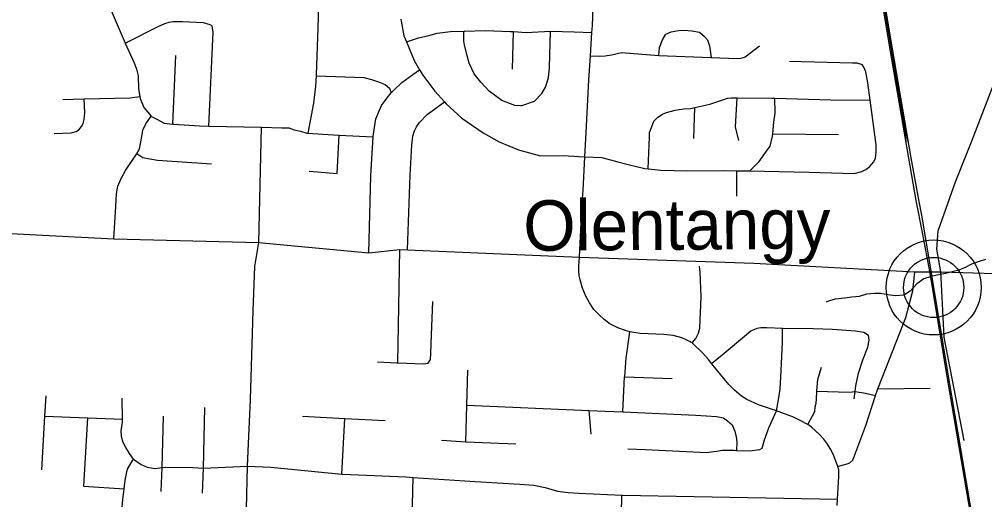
# Model space of a CAD drawing. Extents: x 114604 to 551442, y 316898 to 567001.
# Drawn here: x 185449 to 193439, y 421910 to 425883 of the extents above; entities that cross this region are included whole.
import ezdxf

# ---------------------------------------------------------------- set-up
doc = ezdxf.new("R2010")
doc.units = 0
for name, color, linetype in [('_CIVIL_CONSTRUCTION', 7, 'Continuous'), ('GE_P_Alignment_1000_Bearings', 7, 'Continuous'), ('GE_P_Alignment_1000_Cardinal_Points', 7, 'Continuous'), ('GE_P_Alignment_100_Cardinal_Points', 7, 'Continuous'), ('GE_P_Alignment_500_Bearings', 7, 'Continuous'), ('GE_X_Alignment', 7, 'Continuous'), ('PM_P_Cells', 7, 'Continuous'), ('PM_X_Dotted_Line', 7, 'Continuous')]:
    doc.layers.add(name, color=color, linetype=linetype)

msp = doc.modelspace()

# ---------------------------------------------------------------- linework, layer by layer
at = {"layer": 'GE_P_Alignment_1000_Bearings'}
for p in [(192792.7, 424841.7), (192811.6, 424850.8)]:
    msp.add_line(p, (192775.4, 425001.8), dxfattribs=at)
for points in [[(194365.8, 416106.4), (194040.3, 417642.3), (193988.2, 417917.2), (193943.6, 418137.9), (193686.3, 419637.6), (193638.2, 419940), (193132.2, 422913.2), (192988.9, 423782), (192925, 424119.1), (192872.6, 424385.3), (192811.2, 424734.3), (192656.6, 425634.3), (192601.8, 425962.5), (192571.4, 426144.1), (192380.2, 427272.7), (192268.7, 427932.4), (192241, 428095.8), (192182.9, 428437.6), (192135.6, 428714), (192112.7, 428837.5), (192075.5, 429068.2), (191479.1, 432593.1)], [(194375.7, 416108.4), (194050.2, 417644.3), (193998.1, 417919.1), (193953.5, 418139.8), (193696.2, 419639.3), (193648.1, 419941.6), (193142.1, 422914.8), (192998.8, 423783.8), (192920, 424248.8), (192892.4, 424389), (192831, 424737.7), (192676.4, 425637.6), (192621.6, 425965.8), (192591.2, 426147.4), (192400, 427276.1), (192288.5, 427935.7), (192260.8, 428099.2), (192202.7, 428440.9), (192155.4, 428717.5), (192132.6, 428840.9), (192095.3, 429071.5), (191499, 432596.5)], [(192775.4, 425001.8), (192666.5, 425636), (192611.7, 425964.2), (192581.3, 426145.7), (192390.1, 427274.4), (192278.6, 427934), (192250.9, 428097.5), (192192.8, 428439.3), (192145.5, 428715.8), (192122.7, 428839.2), (192085.4, 429069.8), (191533, 432335)]]:
    msp.add_lwpolyline(points, dxfattribs=at)
at = {"layer": 'GE_P_Alignment_1000_Cardinal_Points'}
msp.add_line((193087.1, 423584.4), (193076.8, 423793.6), dxfattribs=at)
msp.add_lwpolyline([(193268.4, 422399.5), (193103.2, 423254.9), (193087.1, 423584.4)], dxfattribs=at)
at = {"layer": 'GE_P_Alignment_100_Cardinal_Points'}
for p, q in [((189531, 425471.5), (189538.7, 425780.9)), ((186721, 425016.3), (186745.8, 425582.4)), ((191031.6, 424895.8), (191040.6, 425152.6)), ((187430.9, 424036.7), (187453.2, 424989.8)), ((191685.2, 424934.2), (192229.4, 424930.7)), ((191388.2, 424418.9), (191387.3, 424630.4)), ((188581.9, 423042.2), (188599.9, 423977.7)), ((190459.1, 422925.8), (190852.9, 422911.4)), ((192555.5, 422825.4), (192988.2, 422831.6)), ((186974.9, 422170.3), (186983.6, 422672.4)), ((190182.2, 422450.9), (190165.7, 422648.4)), ((185984.7, 422021.9), (186017.8, 422587.2)), ((186632.4, 422174.7), (186642.4, 422600)), ((188117.9, 422121.9), (188144.4, 422581.3)), ((186622.4, 421976.7), (186632.4, 422174.7)), ((186966.1, 421964.9), (186974.9, 422170.3)), ((185984.7, 422021.9), (186316.7, 421998.2))]:
    msp.add_line(p, q, dxfattribs=at)
for points in [[(187839.8, 424940.2), (187886.7, 425189), (187904.3, 425329.1), (187908.8, 425415.2), (187909.4, 425427.3), (187921.8, 425810), (187932.5, 426188.7)], [(186193.5, 425994), (186325.9, 425684.3), (186401.3, 425522.1), (186418.7, 425469.8), (186434.1, 425415.5), (186434.8, 425307.3), (186446.8, 425243.5), (186449.9, 425226.9), (186481, 425154.4), (186539.9, 425082.7), (186544.1, 425077.5), (186591.8, 425053), (186649.5, 425024.3), (186721, 425016.3), (186729.3, 425015.4), (186941, 425001), (187018.9, 424999.3), (187453.2, 424989.8), (187621.3, 424986.1)], [(190084.2, 423914.4), (190107.8, 424368.1), (190114.9, 424466.2), (190128.6, 424745.9), (190141, 424946.5), (190163, 425379.8), (190176.4, 425579.6), (190188, 425774.1), (190191.9, 425828), (190198.6, 425980.8)], [(186325.9, 425684.3), (186598.7, 425824.6), (186654.9, 425848), (186689.1, 425859.7), (186719.1, 425865.3), (186801, 425864.4), (186970.9, 425856.6), (187026.6, 425839.9), (187044.5, 425827.7)], [(188606.3, 425884.6), (188632.7, 425746), (188653.3, 425695.9), (188716.3, 425542.6), (188762.4, 425465.8), (188788.9, 425421.6), (188887.3, 425288.2), (188967, 425201.3), (188982.1, 425184.9), (189112.6, 425065.2), (189287.1, 424945), (189420.2, 424869.4), (189581.3, 424803.5), (189762.7, 424753.4), (189953.1, 424755.9), (190079.9, 424747.2), (190128.6, 424745.9), (190270.1, 424739.9), (190403.7, 424704.3), (190489.5, 424681.3), (190627, 424649.7), (190655.1, 424646.4), (190682.7, 424643.1), (190758.8, 424634.2)], [(187018.9, 424999.3), (187053.9, 425775.5), (187044.5, 425827.7)], [(188653.3, 425695.9), (188752.4, 425728.6), (188838.6, 425749.8), (188908.8, 425769), (189016.9, 425781.8), (189128.6, 425784.4), (189134.9, 425784.6), (189306.8, 425790.7), (189512.6, 425782.4), (189538.7, 425780.9), (189644.4, 425774.9), (189846.7, 425784.7), (190042.1, 425780), (190188, 425774.1)], [(189599.5, 425168.1), (189549.6, 425170.7), (189442.1, 425211.9), (189339, 425287.2), (189269.9, 425362.2), (189214.7, 425430.9), (189171.8, 425519.6), (189152.6, 425591.9), (189133.5, 425670.3), (189127.9, 425704.5), (189128.6, 425784.4)], [(189599.5, 425168.1), (189711.9, 425206.9), (189774.6, 425270.4), (189803.2, 425322.2), (189828, 425398.1), (189837, 425484.2), (189846.7, 425784.7)], [(190741.5, 425583.8), (190748.4, 425648.5), (190771.1, 425712.4), (190799.7, 425760.2), (190843.9, 425779.7), (190905.9, 425789.1), (190952, 425792.6), (191015.9, 425787.9), (191079.7, 425777.2), (191119.3, 425740.6), (191145, 425714.3), (191162.4, 425664), (191165.9, 425623.9), (191175.4, 425567.4)], [(190176.4, 425579.6), (190248.4, 425579.2), (190298.8, 425580.5), (190349, 425587.8), (190432.2, 425608.4), (190741.5, 425583.8), (191175.4, 425567.4), (191389, 425559.3), (191419.1, 425560.9), (191451.7, 425570.9), (191457.2, 425572.6), (191574.1, 425663.5)], [(191824.6, 425536.5), (191924.5, 425533.8), (192344.1, 425522.7), (192380.1, 425522.3), (192423.9, 425507.8)], [(188342.4, 423951.5), (188359.5, 424588.5), (188377, 424911), (188377.3, 424915), (188400.9, 425059.1), (188448.2, 425168.8), (188492.9, 425234.4), (188528, 425275.2), (188547.6, 425298), (188616.2, 425359.3), (188707, 425426.5), (188762.4, 425465.8)], [(192486.2, 424661.3), (192520.6, 424703), (192535, 424732.9), (192539.5, 424785), (192540.2, 424845.1), (192491.3, 425213.1), (192472.2, 425357), (192455.2, 425449.3), (192439.6, 425485.6), (192423.9, 425507.8)], [(187908.8, 425415.2), (188300.9, 425400.9), (188364.7, 425386.2), (188422.4, 425365.5), (188476.1, 425344.9), (188511.8, 425312.4), (188528, 425275.2)], [(185739, 424938.1), (185879, 424944.6), (185921.1, 424954.1), (185943.2, 424969.9), (185963.5, 424995.8), (185977.8, 425021.7), (185986.2, 425053.7), (185990.8, 425109.7), (185986.1, 425224.3)], [(185810.2, 425219.9), (185986.1, 425224.3), (186366, 425233.9), (186446.8, 425243.5)], [(188663.3, 423976.3), (188683.4, 424594.9), (188698.3, 424841.3), (188707.1, 424915.4), (188719.6, 424961.3), (188736, 424993.2), (188762.4, 425029), (188825.1, 425096.5), (188967, 425201.3)], [(190655.1, 424646.4), (190664, 424909.8), (190664.4, 424947.9), (190680.9, 424987.8), (190701.4, 425039.7), (190733.8, 425073.4), (190772.1, 425097.1), (190804.2, 425110.7), (190876.4, 425132), (190948.5, 425141.2), (191004.5, 425144.6), (191040.6, 425152.6), (191064.6, 425158), (191164.8, 425180.9), (191263.1, 425213.9), (191311.3, 425231.4), (191343.3, 425233.1), (191389.3, 425232.9), (191675.1, 425231.4), (191703.1, 425230.7), (192166.7, 425218), (192491.3, 425213.1)], [(191403.2, 424881.7), (191376.6, 424994.2), (191389.3, 425232.9)], [(191494.3, 424628.3), (191571.2, 424707.4), (191634.1, 424790.9), (191662.6, 424834.7), (191683.5, 424916.7), (191685.2, 424934.2), (191694.8, 425030.8), (191705.7, 425106.8), (191703.1, 425230.7)], [(186231, 424067), (186247.8, 424335.2), (186253, 424439.3), (186263.7, 424501.4), (186292.4, 424565.2), (186327.1, 424631), (186418.6, 424766.2), (186422.4, 424773.3), (186443.1, 424812.1), (186462.3, 424912.1), (186472.9, 424966.1), (186495.5, 425018), (186539.9, 425082.7)], [(187621.3, 424986.1), (187643.7, 424985.6), (187680.5, 424984.8), (187724.2, 424968.3), (187776.1, 424957.7), (187827.9, 424941.1), (187839.8, 424940.2), (187959.7, 424931.6), (188097.6, 424924.8), (188377, 424911)], [(187848.3, 424626.2), (188079.9, 424607.6), (188097.6, 424924.8)], [(186422.4, 424773.3), (186472.3, 424739.6), (186530.1, 424728.9), (186592, 424718.2), (187041.4, 424687.2)], [(190758.8, 424634.2), (190978.6, 424629.8), (191288.5, 424632.4), (191387.3, 424630.4), (191494.3, 424628.3), (191983.9, 424618.7), (192357.6, 424608.6), (192421.8, 424623.9), (192454, 424641.6), (192486.2, 424661.3)], [(187326, 421578.2), (187327.5, 421689.4), (187329, 421835.2), (187336.9, 422186.8), (187343, 422311.9), (187361.6, 422738.3), (187379.3, 423286.2), (187385.8, 423472), (187397.9, 423839.3), (187430.9, 424036.7)], [(192223.7, 422185.4), (192190.5, 422272.5), (192164.9, 422326.1), (192132.5, 422376.2), (192107, 422409.9), (192071.2, 422448.7), (192004.8, 422509), (191976, 422530.5), (191918.4, 422563.1), (191855.7, 422591.3), (191716.5, 422643.2), (191567.6, 422695.1), (191470.1, 422737.8), (191426.5, 422766.1), (191368.8, 422815.2), (191322.5, 422861.8), (191178.9, 423035.2), (191152.6, 423068.9), (191107.1, 423120.6), (191017.9, 423205.9), (190997, 423217.9), (190969.1, 423231.6), (190931.7, 423247), (190861.2, 423267.3), (190783.9, 423274.6), (190586.8, 423284.4), (190535, 423291.4), (190502.4, 423298.6), (190465, 423309.6), (190401.5, 423330.8), (190337, 423364.2), (190289, 423399.4), (190245.3, 423439.9), (190205.1, 423483.9), (190169.1, 423538.4), (190136.6, 423593.7), (190110.9, 423660.4), (190090.5, 423727), (190083.3, 423764.3), (190079.5, 423800.7), (190081, 423844.2), (190084.2, 423914.4)], [(191017.9, 423205.9), (191048.9, 423243.5), (191069.1, 423287.8), (191080.4, 423327.9), (191093.3, 423588.4), (191082.9, 423790.8), (191079.7, 423842.3)], [(188833.5, 423039.8), (188851.8, 423069.7), (188856.4, 423121.8), (188860.1, 423272.1), (188871.3, 423548.5)], [(190443.9, 422636.1), (190459.1, 422925.8), (190459.3, 422929.7), (190471, 423079.9), (190479.7, 423137.9), (190502.4, 423298.6)], [(191178.9, 423035.2), (191265.2, 423107.9), (191466.2, 423276.9), (191503.3, 423305.8), (191531, 423318.1), (191555.3, 423327), (191585.6, 423332.4), (191635.1, 423332.8), (191765.5, 423329.2), (192018, 423326.6), (192178.9, 423321), (192369, 423306.7), (192439.7, 423295.6), (192477, 423269.6)], [(191595.9, 422335.9), (191616.4, 422406), (191651.9, 422504.5), (191716.5, 422643.2), (191734, 422753.1), (191746.4, 422825.6), (191754.3, 422978.1), (191766.3, 423213), (191765.5, 423329.2)], [(192359.8, 422742.7), (192367.5, 422804.9), (192373.4, 422852.5), (192393.3, 422954.9), (192431.4, 423065.6), (192470.4, 423170), (192482.7, 423229.8), (192477, 423269.6)], [(188413.8, 423048.5), (188572, 423042.6), (188581.9, 423042.2), (188793.5, 423034.3), (188833.5, 423039.8)], [(189143.6, 422389), (189153.3, 422691.6), (189162.6, 422980.1)], [(191976, 422530.5), (192033.4, 422637.7), (192035.5, 422677.8), (192044.3, 422706.9), (192046.3, 422743.1), (192049.7, 422801.6), (192050.1, 422806.5), (192058.4, 422903.7), (192087.4, 423006)], [(192050.1, 422806.5), (192318.4, 422798.7), (192367.5, 422804.9), (192453.2, 422789.8), (192533.9, 422770.3)], [(185636.3, 422156.5), (185661.1, 422601.6), (185670.4, 422767.9)], [(186394.9, 422245.7), (186360.7, 422291.6), (186332.4, 422341.5), (186308.2, 422383.4), (186293.9, 422433.4), (186291.6, 422479.5), (186303.1, 422549.7), (186302.9, 422575.7), (186301.8, 422750)], [(189153.3, 422691.6), (190165.7, 422648.4), (190296.1, 422642.9), (190443.9, 422636.1), (191049.4, 422608.5), (191219.1, 422596.6), (191277, 422586), (191310.7, 422561.5), (191348.3, 422529.1), (191371.6, 422476.7), (191383.1, 422428.4), (191386.6, 422388.3), (191385.6, 422317.6)], [(185661.1, 422601.6), (186017.8, 422587.2), (186302.9, 422575.7)], [(187793.1, 422599.6), (188144.4, 422581.3), (188476.6, 422564)], [(188942.1, 422403.3), (189143.6, 422389), (189557.4, 422370.4)], [(190486.5, 422330.1), (190632.3, 422324.5), (191137.8, 422300.9), (191193.8, 422308.3), (191221.8, 422309.9), (191249.9, 422317.7), (191267.9, 422319.5), (191365.8, 422318.4), (191385.6, 422317.6), (191493.7, 422313), (191577.8, 422326.1), (191595.9, 422335.9)], [(185893.4, 421060.9), (186133.5, 421566.7), (186151.3, 421598.9), (186179.1, 421625.1), (186226.7, 421681.5), (186274.1, 421764), (186297.8, 421816.2), (186305.2, 421910.5), (186316.7, 421998.2), (186323, 422046.8), (186328, 422084.9), (186337.8, 422125.1), (186345.5, 422163.2), (186375.2, 422215.5), (186394.9, 422245.7)], [(186394.9, 422245.7), (186459.2, 422202), (186507.2, 422178.3), (186575.2, 422168.8), (186632.4, 422174.7), (186657.1, 422177.3), (186884.8, 422174.8), (186974.9, 422170.3), (187336.9, 422186.8), (187531.4, 422179.6), (188117.9, 422121.9), (188187.7, 422119.3), (188647.4, 422098.2), (188707.6, 422094.2), (189221, 422059.9), (189592.7, 422038.3), (189706.6, 422029.1), (189800.6, 422009.7), (189902.7, 421980.3), (189990.7, 421968.8), (190080.6, 421963.4), (190436.5, 421946), (190442.3, 421945.7), (192221.7, 421914.1)], [(188563.6, 419710.5), (188615.2, 420153.6), (188633, 420945.2), (188640.1, 421055), (188670.7, 421157.1), (188663, 421210.7), (188680.7, 421260.9), (188686.4, 421295), (188692.9, 421531.5), (188700.7, 421796.1), (188702.8, 421868.2), (188707.6, 422094.2)], [(190416.3, 421013.8), (190426.5, 421486.8), (190436.5, 421946)]]:
    msp.add_lwpolyline(points, dxfattribs=at)
at = {"layer": 'GE_P_Alignment_500_Bearings'}
msp.add_line((192859.6, 423793.1), (193076.8, 423793.6), dxfattribs=at)
for points in [[(193076.8, 423793.6), (193042.8, 423981.5), (193054.7, 424134.6), (193198.5, 424539.6), (193328.8, 424869.9), (193585.8, 425534.8), (193593.3, 425622.4), (193599.6, 425679.7), (193619.3, 425733.5), (193637.2, 425754.5)], [(180541.7, 424328.5), (181588.5, 424279), (182257, 424250.7), (185054.3, 424128.6), (186231, 424067), (187430.9, 424036.7), (188342.4, 423951.5), (188599.9, 423977.7), (188663.3, 423976.3), (190084.2, 423914.4), (191527.3, 423865.2), (192859.6, 423793.1)], [(192219, 421862.9), (192221.7, 421914.1), (192232.7, 422101.4), (192231.7, 422157.4), (192223.7, 422185.4), (192257.9, 422194), (192301.3, 422205.6), (192322.9, 422213.5), (192347, 422235.4), (192454.4, 422522.7), (192533.9, 422770.3), (192555.5, 422825.4), (192681.4, 423148), (192786.2, 423417.4), (192845.1, 423636.2), (192859.6, 423793.1)], [(193076.8, 423793.6), (193525.8, 423780.2), (193546.4, 423778.8)]]:
    msp.add_lwpolyline(points, dxfattribs=at)
at = {"layer": 'GE_X_Alignment'}
for radius in [392.9, 249]:
    msp.add_circle((193016.7, 423664.8), radius, dxfattribs=at)
at = {"layer": 'PM_P_Cells'}
msp.add_lwpolyline([(193446, 423895.8), (193393.8, 423880.2), (193329.7, 423856.6), (193277.4, 423828.9), (193225.3, 423809.2), (193169.1, 423793.6), (193115, 423780), (193056.9, 423768.4), (192996.8, 423754.8), (192934.6, 423737.2), (192878.3, 423695.5), (192821.9, 423633.7), (192769.7, 423600), (192701.6, 423596.5), (192637.6, 423603), (192577.6, 423615.5), (192527.6, 423613.9), (192459.5, 423608.4), (192401.3, 423588.8), (192339.3, 423585.3), (192281.2, 423577.7), (192201.1, 423568.3), (192144.9, 423550.6), (192126.9, 423542.7)], dxfattribs=at)
at = {"layer": 'PM_X_Dotted_Line'}
msp.add_line((193016.7, 423664.8), (193016.7, 423664.8), dxfattribs=at)

# ---------------------------------------------------------------- texts
at = {"layer": '_CIVIL_CONSTRUCTION'}
msp.add_text('Olentangy', height=417.01, rotation=0.41328, dxfattribs=at).set_placement((189621.4, 423967.2))

doc.saveas('drawing.dxf')
